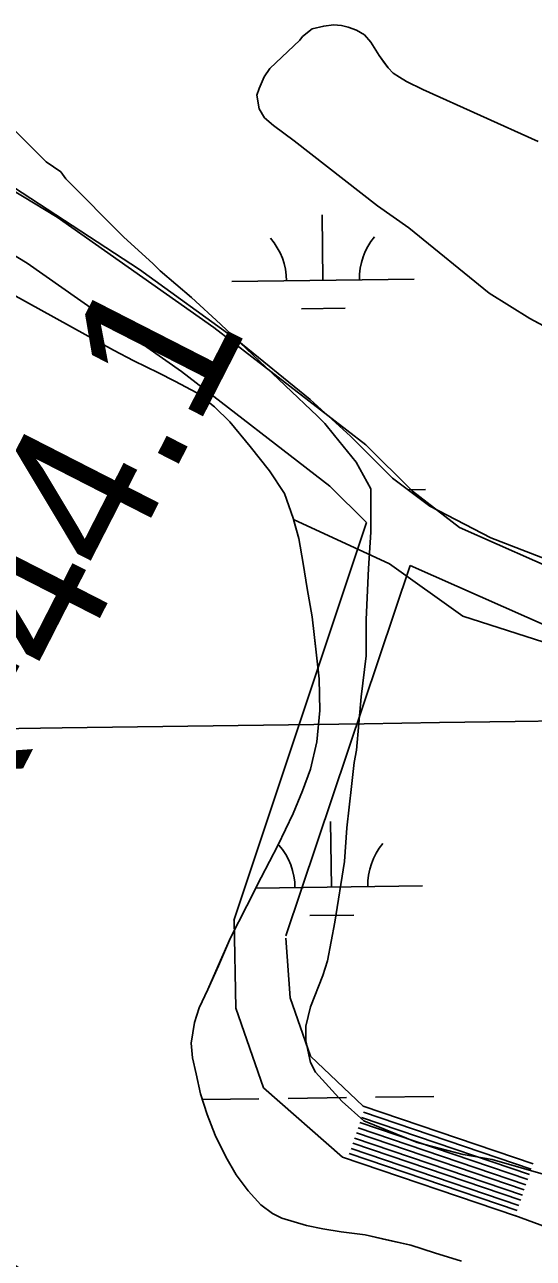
# Model space of a CAD drawing. Extents: x 3767014 to 3805179, y 361544 to 387384.
# Drawn here: x 3788416 to 3788695, y 379033 to 379709 of the extents above; entities that cross this region are included whole.
import ezdxf

# ---------------------------------------------------------------- set-up
doc = ezdxf.new("R2010")
doc.units = 0
for name, color, linetype in [('V-GRID-MAJR', 7, 'Continuous'), ('V-RIVR-EDGE', 7, 'Continuous'), ('V-RIVR-RANG-IDEN', 7, 'Continuous'), ('V-ROAD-CNTR', 7, 'Continuous'), ('V-SITE-VEGE', 7, 'Continuous'), ('V-TOPO-SHOR', 7, 'Continuous'), ('V-WETL-SWMP', 7, 'Continuous')]:
    doc.layers.add(name, color=color, linetype=linetype)

msp = doc.modelspace()

# ---------------------------------------------------------------- linework, layer by layer
at = {"layer": 'V-GRID-MAJR'}
msp.add_spline([(3771088.411, 379085.847), (3773738.277, 379121.596), (3779038.002, 379193.674), (3784337.716, 379266.522), (3789637.419, 379340.141), (3794937.112, 379414.531), (3800236.794, 379489.691), (3802886.631, 379527.561)], degree=3, dxfattribs=at)
at = {"layer": 'V-RIVR-EDGE'}
msp.add_spline([(3788386.899, 379042.41), (3788417.904, 379023.435), (3788440.887, 378992.179), (3788448.043, 378960.51), (3788447.055, 378926.601), (3788439.707, 378880.951), (3788409.24, 378810.941), (3788372.521, 378773.051), (3788350.301, 378746.88), (3788331.714, 378727.484), (3788310.448, 378721.658), (3788272.476, 378725.369), (3788242.231, 378745.339), (3788209.71, 378759.436), (3788168.127, 378765.869), (3788122.896, 378759.651), (3788118.818, 378756.044), (3788116.991, 378748.814), (3788142.224, 378713.031), (3788167.911, 378678.151), (3788193.135, 378639.203), (3788209.812, 378617.91), (3788232.374, 378599.316), (3788284.708, 378552.162), (3788334.36, 378517.675), (3788381.771, 378490.881), (3788413.396, 378480.403), (3788449.09, 378469.463), (3788474.382, 378458.096), (3788505.999, 378444.001), (3788536.264, 378432.17), (3788579.627, 378414.429), (3788610.795, 378401.691), (3788697.059, 378362.14), (3788738.16, 378343.5), (3788779.271, 378329.381), (3788814.951, 378313.015), (3788851.077, 378293.935), (3788883.135, 378275.77), (3788911.132, 378260.779), (3788948.168, 378243.958), (3789043.462, 378198.958), (3789099.476, 378177.116), (3789152.324, 378155.282), (3789195.7, 378142.514), (3789220.104, 378137.48), (3789256.703, 378126.99), (3789292.381, 378109.72), (3789305.019, 378100.645), (3789319.901, 378084.783), (3789319.875, 378074.383), (3789316.665, 378056.305), (3789313.453, 378037.322), (3789312.506, 378020.143), (3789312.015, 378004.318), (3789311.527, 377989.85), (3789315.565, 377977.18), (3789323.24, 377972.187), (3789333.182, 377969.902), (3789357.132, 377964.417), (3789378.809, 377953.511), (3789403.636, 377936.72), (3789414.453, 377922.676), (3789418.024, 377903.677), (3789422.976, 377895.074), (3789436.051, 377879.668), (3789465.842, 377858.795), (3789492.94, 377846.067), (3789521.406, 377838.31), (3789551.227, 377829.646), (3789556.183, 377822.399), (3789554.793, 377808.837), (3789556.572, 377796.625), (3789562.875, 377785.757), (3789574.163, 377779.399), (3789589.52, 377772.579), (3789629.254, 377749.873), (3789659.506, 377732.616), (3789679.346, 377710.411), (3789704.616, 377690.001), (3789743.898, 377667.296), (3789778.225, 377652.29), (3789817.076, 377638.177), (3789856.394, 377630.393), (3789894.372, 377628.943), (3789923.318, 377632.036), (3789940.496, 377630.637), (3789978.452, 377620.144), (3790020.916, 377604.665), (3790063.38, 377588.735), (3790119.844, 377565.987), (3790170.428, 377542.802), (3790207.46, 377524.624), (3790239.091, 377516.407), (3790272.094, 377514.517), (3790305.101, 377514.435), (3790324.545, 377514.839), (3790349.4, 377509.352), (3790365.658, 377501.173), (3790373.774, 377492.11), (3790385.042, 377477.613), (3790401.749, 377468.076), (3790433.359, 377451.72), (3790441.459, 377435.875), (3790452.243, 377408.266), (3790459.895, 377394.23), (3790472.083, 377386.061), (3790487.003, 377385.572), (3790498.311, 377387.353), (3790504.201, 377392.312), (3790520.964, 377405.383), (3790533.189, 377412.135), (3790549.469, 377413), (3790572.974, 377410.228), (3790584.283, 377412.461), (3790599.67, 377417.849), (3790607.809, 377417.829), (3790615.944, 377416.452), (3790628.576, 377404.665), (3790642.983, 377379.761), (3790657.835, 377351.69), (3790662.758, 377331.331), (3790670.426, 377323.625), (3790683.074, 377318.62), (3790699.796, 377315.414), (3790710.185, 377310.866), (3790722.363, 377298.628), (3790739.518, 377287.734), (3790749.912, 377285.447), (3790762.542, 377273.208)], degree=3, dxfattribs=at)
at = {"layer": 'V-ROAD-CNTR'}
for points in [[(3788281.947, 379691.853), (3788357.68, 379649.457), (3788433.934, 379603.319), (3788519.904, 379542.96), (3788603.244, 379478.513), (3788628.905, 379453.247), (3788654.608, 379433.311), (3788716.584, 379405.876), (3788780.232, 379377.7)], [(3788292.977, 379651.298), (3788342.584, 379623.527), (3788417.53, 379578.179), (3788502.1, 379518.804), (3788583.474, 379455.877), (3788603.705, 379435.96)], [(3788603.705, 379435.96), (3788530.951, 379217.905)], [(3788627.504, 379412.501), (3788559.314, 379209.492)], [(3788627.504, 379412.501), (3788704.44, 379378.444), (3788768.088, 379350.268)], [(3788531.137, 379217.924), (3788531.93, 379169.802), (3788547.099, 379126.113), (3788590.407, 379088.137)], [(3788559.314, 379208.086), (3788561.726, 379175.452), (3788572.839, 379143.443), (3788601.811, 379115.949)], [(3788694.947, 379084.347), (3788601.811, 379115.949)], [(3788693.019, 379078.665), (3788600.944, 379109.907)], [(3788693.983, 379081.506), (3788601.908, 379112.748)], [(3788690.127, 379070.142), (3788598.052, 379101.384)], [(3788691.091, 379072.983), (3788599.016, 379104.225)], [(3788692.055, 379075.824), (3788599.98, 379107.066)], [(3788688.199, 379064.46), (3788596.124, 379095.702)], [(3788689.163, 379067.301), (3788597.088, 379098.543)], [(3788685.307, 379055.937), (3788590.407, 379088.137)], [(3788686.271, 379058.778), (3788594.196, 379090.02)], [(3788687.235, 379061.619), (3788595.16, 379092.861)], [(3788821.014, 379008.876), (3788751.51, 379031.593), (3788684.951, 379056.063)]]:
    msp.add_lwpolyline(points, dxfattribs=at)
at = {"layer": 'V-SITE-VEGE'}
for p, q in [((3788428.017, 379633.632), (3788394.815, 379666.799)), ((3788435.986, 379628.328), (3788428.017, 379633.632)), ((3788438.642, 379624.346), (3788435.986, 379628.328)), ((3788470.519, 379592.504), (3788438.642, 379624.346)), ((3788486.457, 379577.912), (3788470.519, 379592.504)), ((3788490.44, 379573.935), (3788486.457, 379577.912)), ((3788507.707, 379559.341), (3788490.44, 379573.935)), ((3788523.642, 379544.747), (3788507.707, 379559.341)), ((3788576.77, 379494.333), (3788523.642, 379544.747)), ((3788580.755, 379490.354), (3788576.77, 379494.333)), ((3788586.067, 379483.718), (3788580.755, 379490.354)), ((3788598.022, 379469.124), (3788586.067, 379483.718)), ((3788605.994, 379454.526), (3788598.022, 379469.124)), ((3788606.009, 379430.632), (3788605.994, 379454.526)), ((3788604.692, 379410.722), (3788606.009, 379430.632)), ((3788603.379, 379382.842), (3788604.692, 379410.722)), ((3788603.391, 379362.932), (3788603.379, 379382.842)), ((3788600.75, 379340.365), (3788603.391, 379362.932)), ((3788598.11, 379311.158), (3788600.75, 379340.365)), ((3788596.785, 379304.521), (3788598.11, 379311.158)), ((3788595.466, 379291.245), (3788596.785, 379304.521)), ((3788592.824, 379268.678), (3788595.466, 379291.245)), ((3788591.509, 379250.093), (3788592.824, 379268.678)), ((3788586.217, 379216.903), (3788591.509, 379250.093)), ((3788582.246, 379195.663), (3788586.217, 379216.903)), ((3788579.596, 379187.696), (3788582.246, 379195.663)), ((3788572.966, 379170.436), (3788579.596, 379187.696)), ((3788570.318, 379159.817), (3788572.966, 379170.436)), ((3788570.322, 379151.85), (3788570.318, 379159.817)), ((3788572.985, 379139.904), (3788570.322, 379151.85)), ((3788575.641, 379134.598), (3788572.985, 379139.904)), ((3788590.254, 379118.677), (3788575.641, 379134.598)), ((3788602.206, 379108.062), (3788590.254, 379118.677)), ((3788631.416, 379096.132), (3788602.206, 379108.062)), ((3788656.642, 379089.509), (3788631.416, 379096.132)), ((3788672.573, 379086.863), (3788656.642, 379089.509)), ((3788704.436, 379077.59), (3788672.573, 379086.863))]:
    msp.add_line(p, q, dxfattribs=at)
at = {"layer": 'V-TOPO-SHOR'}
for points in [[(3788697.849, 379644.88), (3788634.511, 379673.417), (3788625.5, 379677.787), (3788621.635, 379680.101), (3788618.289, 379682.415), (3788615.456, 379685.246), (3788613.138, 379688.334), (3788610.562, 379691.937), (3788605.925, 379699.4), (3788602.574, 379703.258), (3788598.198, 379705.828), (3788593.563, 379707.628), (3788589.959, 379708.398), (3788585.582, 379708.91), (3788580.177, 379708.136), (3788573.743, 379706.588), (3788568.598, 379702.467), (3788567.054, 379700.407)], [(3788567.054, 379700.407), (3788550.59, 379684.953), (3788547.502, 379680.318), (3788544.673, 379673.881), (3788543.389, 379670.277), (3788544.681, 379662.812), (3788547.772, 379657.923), (3788552.665, 379653.551), (3788563.996, 379645.318), (3788609.576, 379609.564), (3788626.831, 379597.477), (3788670.867, 379561.721), (3788693.27, 379547.833), (3788717.215, 379534.976)], [(3788558.694, 379451.839), (3788550.483, 379464.267), (3788539.901, 379477.673), (3788528.596, 379491.13), (3788520.286, 379499.38), (3788510.531, 379507.062), (3788498.458, 379513.554), (3788489.582, 379518.088), (3788475.961, 379524.633), (3788464.814, 379530.456), (3788409.599, 379561.067), (3788360.833, 379592.766), (3788346.9, 379602.044), (3788331.677, 379610.547), (3788321.357, 379613.893), (3788307.429, 379615.692), (3788302.014, 379614.399)], [(3788522.366, 379192.909), (3788529.063, 379208.387), (3788538.081, 379225.933), (3788545.812, 379241.411), (3788555.085, 379258.957), (3788563.331, 379276.5), (3788568.481, 379288.884), (3788572.86, 379300.75), (3788576.462, 379315.713), (3788578, 379332.996), (3788577.732, 379350.277), (3788575.92, 379366.526), (3788573.845, 379384.321), (3788571, 379399.796), (3788568.93, 379413.466), (3788566.446, 379427.288), (3788563.394, 379438.429), (3788558.694, 379451.839)], [(3788655.806, 379031.002), (3788640.843, 379035.637), (3788627.945, 379039.755), (3788614.531, 379042.843), (3788602.922, 379045.416), (3788589.766, 379047.214), (3788579.706, 379048.756), (3788570.679, 379050.556), (3788557.262, 379054.677), (3788552.103, 379057.251), (3788545.652, 379061.892), (3788538.685, 379069.625), (3788532.232, 379078.393), (3788526.551, 379088.19), (3788520.611, 379100.05), (3788516.22, 379111.398), (3788512.604, 379122.744), (3788510.275, 379133.834), (3788508.209, 379142.604), (3788507.428, 379150.599), (3788509.229, 379161.949), (3788511.803, 379169.946), (3788516.698, 379180.008), (3788522.366, 379192.909)]]:
    msp.add_lwpolyline(points, dxfattribs=at)
at = {"layer": 'V-WETL-SWMP'}
for p, q in [((3788568.6, 379702.469), (3788573.745, 379706.59)), ((3788573.745, 379706.59), (3788580.18, 379708.138)), ((3788580.18, 379708.138), (3788585.585, 379708.913)), ((3788585.585, 379708.913), (3788589.961, 379708.401)), ((3788589.961, 379708.401), (3788593.565, 379707.631)), ((3788593.565, 379707.631), (3788598.2, 379705.831)), ((3788598.2, 379705.831), (3788602.577, 379703.26)), ((3788602.577, 379703.26), (3788605.926, 379699.401)), ((3788550.591, 379684.955), (3788567.056, 379700.409)), ((3788567.056, 379700.409), (3788568.6, 379702.469)), ((3788605.926, 379699.401), (3788610.563, 379691.938)), ((3788610.563, 379691.938), (3788615.458, 379685.248)), ((3788547.504, 379680.32), (3788550.591, 379684.955)), ((3788615.458, 379685.248), (3788618.291, 379682.418)), ((3788544.676, 379673.883), (3788547.504, 379680.32)), ((3788618.291, 379682.418), (3788621.638, 379680.104)), ((3788621.638, 379680.104), (3788625.501, 379677.789)), ((3788625.501, 379677.789), (3788634.512, 379673.418)), ((3788543.391, 379670.279), (3788544.676, 379673.883)), ((3788544.683, 379662.814), (3788543.391, 379670.279)), ((3788634.512, 379673.418), (3788697.851, 379644.881)), ((3788547.774, 379657.925), (3788544.683, 379662.814)), ((3788552.667, 379653.552), (3788547.774, 379657.925)), ((3788563.998, 379645.321), (3788552.667, 379653.552)), ((3788609.579, 379609.567), (3788563.998, 379645.321)), ((3788395.17, 379629.35), (3788479.165, 379574.743)), ((3788626.832, 379597.478), (3788609.579, 379609.567)), ((3788579.762, 379568.728), (3788579.262, 379604.725)), ((3788670.869, 379561.723), (3788626.832, 379597.478)), ((3788479.165, 379574.743), (3788532.653, 379535.958)), ((3788529.767, 379568.034), (3788629.757, 379569.423)), ((3788693.272, 379547.835), (3788670.869, 379561.723)), ((3788567.978, 379553.132), (3788591.975, 379553.465)), ((3788717.218, 379534.978), (3788693.272, 379547.835)), ((3788532.653, 379535.958), (3788572.673, 379503.504)), ((3788572.673, 379503.504), (3788594.863, 379483.317)), ((3788594.863, 379483.317), (3788617.847, 379460.359)), ((3788617.847, 379460.359), (3788638.45, 379444.924)), ((3788626.425, 379453.933), (3788635.952, 379454.065)), ((3788638.45, 379444.924), (3788671.728, 379427.517)), ((3788616.224, 379413.257), (3788563.608, 379437.645)), ((3788563.608, 379437.645), (3788566.444, 379427.287)), ((3788566.444, 379427.287), (3788568.928, 379413.464)), ((3788671.728, 379427.517), (3788727.584, 379406.161)), ((3788568.928, 379413.464), (3788570.999, 379399.795)), ((3788656.401, 379384.744), (3788616.224, 379413.257)), ((3788570.999, 379399.795), (3788573.844, 379384.32)), ((3788573.844, 379384.32), (3788577.732, 379350.275)), ((3788721.939, 379363.643), (3788656.401, 379384.744)), ((3788577.732, 379350.275), (3788578, 379332.994)), ((3788578, 379332.994), (3788576.462, 379315.712)), ((3788576.462, 379315.712), (3788572.859, 379300.75)), ((3788572.859, 379300.75), (3788568.481, 379288.883)), ((3788568.481, 379288.883), (3788563.329, 379276.499)), ((3788563.329, 379276.499), (3788555.085, 379258.955)), ((3788584.383, 379236.085), (3788583.883, 379272.082)), ((3788555.085, 379258.955), (3788545.81, 379241.411)), ((3788545.81, 379241.411), (3788538.08, 379225.931)), ((3788542.863, 379235.508), (3788634.378, 379236.78)), ((3788538.08, 379225.931), (3788529.062, 379208.386)), ((3788572.599, 379220.489), (3788596.596, 379220.822)), ((3788529.062, 379208.386), (3788522.365, 379192.907)), ((3788522.365, 379192.907), (3788516.697, 379180.007)), ((3788516.697, 379180.007), (3788511.802, 379169.945)), ((3788511.802, 379169.945), (3788509.228, 379161.948)), ((3788509.228, 379161.948), (3788507.428, 379150.598)), ((3788507.428, 379150.598), (3788508.207, 379142.602)), ((3788508.207, 379142.602), (3788510.275, 379133.834)), ((3788510.275, 379133.834), (3788512.602, 379122.744)), ((3788512.602, 379122.744), (3788516.22, 379111.397)), ((3788608.576, 379120.978), (3788640.573, 379121.423)), ((3788513.586, 379119.659), (3788544.583, 379120.089)), ((3788560.581, 379120.311), (3788592.578, 379120.756)), ((3788516.22, 379111.397), (3788520.611, 379100.05)), ((3788520.611, 379100.05), (3788526.55, 379088.189)), ((3788526.55, 379088.189), (3788532.23, 379078.391)), ((3788532.23, 379078.391), (3788538.683, 379069.625)), ((3788538.683, 379069.625), (3788545.652, 379061.891)), ((3788545.652, 379061.891), (3788552.102, 379057.251)), ((3788552.102, 379057.251), (3788557.262, 379054.675)), ((3788557.262, 379054.675), (3788570.677, 379050.556)), ((3788570.677, 379050.556), (3788579.706, 379048.755)), ((3788579.706, 379048.755), (3788589.766, 379047.213)), ((3788589.766, 379047.213), (3788602.921, 379045.415)), ((3788602.921, 379045.415), (3788627.944, 379039.754)), ((3788627.944, 379039.754), (3788640.843, 379035.635)), ((3788640.843, 379035.635), (3788655.805, 379031))]:
    msp.add_line(p, q, dxfattribs=at)
for centre, start, end in [((3788524.518, 379568.435), 0.024037, 41.567696), ((3788634.993, 379569.97), 140.024034, 181.567693), ((3788529.139, 379235.793), 0.024037, 41.567696), ((3788639.614, 379237.327), 140.024034, 181.567693)]:
    msp.add_arc(centre, 35.246, start, end, dxfattribs=at)

# ---------------------------------------------------------------- texts
at = {"layer": 'V-RIVR-RANG-IDEN'}
msp.add_text('R-44.1', height=83, rotation=62.926315, dxfattribs=at).set_placement((3788386.592, 379245.021))

doc.saveas('drawing.dxf')
